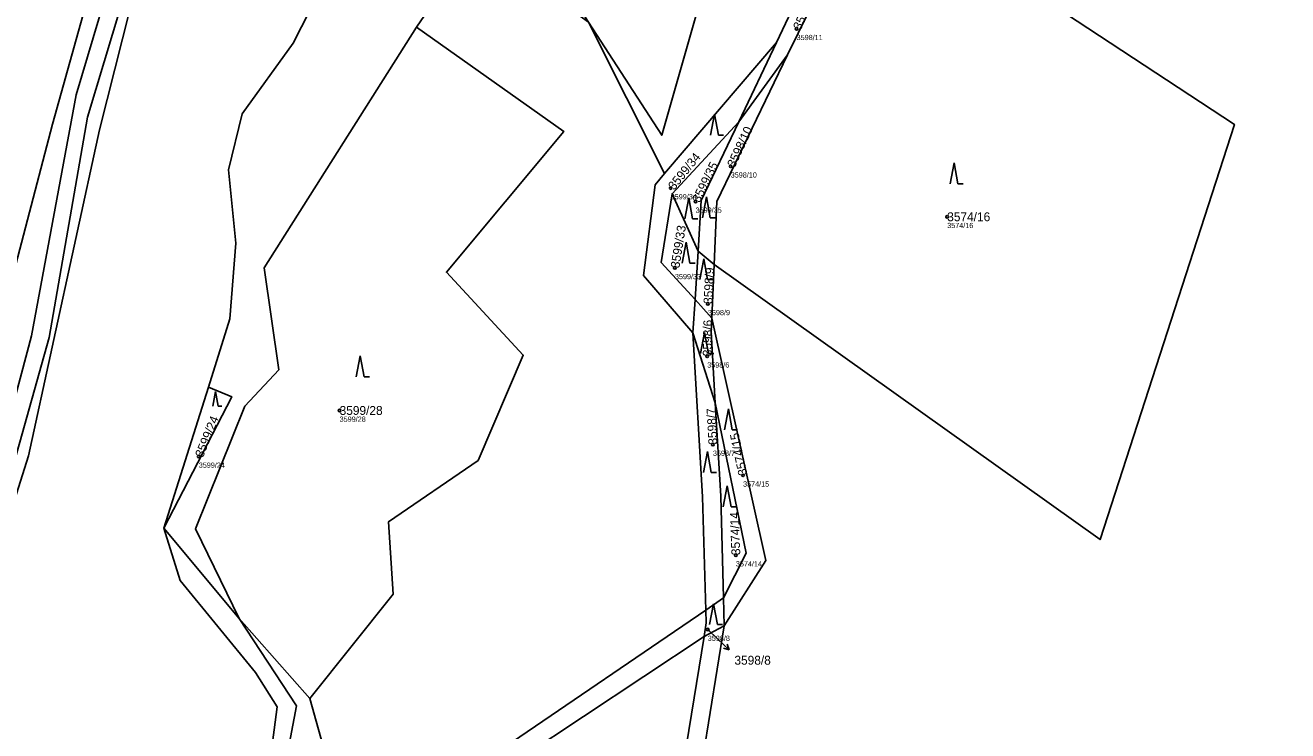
# Model space of a CAD drawing. Extents: x -761174 to -757114, y -1063806 to -1059397.
# Drawn here: x -759525.6 to -759284.3, y -1061780.1 to -1061645.3 of the extents above; entities that cross this region are included whole.
import ezdxf

# ---------------------------------------------------------------- set-up
doc = ezdxf.new("R2010")
doc.units = 0
for name, color, linetype in [('Definiční body', 7, 'Continuous'), ('Hranice parcel', 7, 'Continuous'), ('Parcelní čísla', 7, 'Continuous'), ('Polygon parcely', 7, 'Continuous'), ('Pop  PČ popisy', 7, 'Continuous'), ('Značky kultur', 7, 'Continuous')]:
    doc.layers.add(name, color=color, linetype=linetype)

msp = doc.modelspace()

# ---------------------------------------------------------------- linework, layer by layer
at = {"layer": 'Definiční body'}
for centre in [(-759378.18, -1061646), (-759390.77, -1061672.26), (-759402.24, -1061676.42), (-759397.48, -1061678.98), (-759349.4, -1061681.91), (-759401.43, -1061691.67), (-759395.13, -1061698.55), (-759395.26, -1061708.55), (-759465.5, -1061718.91), (-759394.17, -1061725.42), (-759492.41, -1061727.7), (-759388.41, -1061731.3), (-759389.78, -1061746.54), (-759395.15, -1061760.77)]:
    msp.add_circle(centre, 0.25, dxfattribs=at)
at = {"layer": 'Hranice parcel'}
for p, q in [((-759375.87, -1061642.69), (-759379.89, -1061651)), ((-759403.41, -1061673.66), (-759417.93, -1061644.74)), ((-759382, -1061648.6), (-759403.41, -1061673.66)), ((-759382, -1061648.6), (-759389.21, -1061663.75)), ((-759379.89, -1061651), (-759389.21, -1061663.75)), ((-759401.97, -1061677.52), (-759389.21, -1061663.75)), ((-759397, -1061688.49), (-759401.97, -1061677.52)), ((-759397, -1061688.49), (-759397.59, -1061697.74)), ((-759393.93, -1061691.03), (-759397, -1061688.49)), ((-759393.93, -1061691.03), (-759394.38, -1061701.28)), ((-759397.59, -1061697.74), (-759397.99, -1061704.08)), ((-759394.38, -1061701.28), (-759397.59, -1061697.74)), ((-759397.99, -1061704.08), (-759393.72, -1061717.42)), ((-759490.56, -1061714.46), (-759499.06, -1061741.42)), ((-759484.68, -1061758.63), (-759499.06, -1061741.42)), ((-759395.51, -1061757.07), (-759392.14, -1061754.69)), ((-759392.14, -1061754.69), (-759391.99, -1061760.03)), ((-759471.19, -1061773.94), (-759484.68, -1061758.63)), ((-759391.99, -1061760.03), (-759395.87, -1061762.09))]:
    msp.add_line(p, q, dxfattribs=at)
for points in [[(-759455.38, -1061462.29), (-759460.4, -1061489.1), (-759474.6, -1061543.31), (-759490.86, -1061590.85), (-759506.26, -1061626.53), (-759515.86, -1061658.6), (-759524.37, -1061704.65), (-759536.94, -1061751.67), (-759545.3, -1061775.92)], [(-759550.13, -1061774.5), (-759535.88, -1061723.43), (-759520.35, -1061664.2), (-759506.7, -1061615.17), (-759481.19, -1061553.36), (-759467.98, -1061505.33), (-759462.62, -1061464.56)], [(-759457.33, -1061605.31), (-759463.09, -1061626.6), (-759474.38, -1061648.73), (-759484.14, -1061662.25), (-759486.76, -1061672.93), (-759485.35, -1061686.92), (-759486.45, -1061701.41), (-759490.56, -1061714.46)], [(-759376.61, -1061603.25), (-759396.79, -1061641.34), (-759403.96, -1061666.33), (-759417.93, -1061644.74)], [(-759365.58, -1061617.54), (-759294.52, -1061664.26), (-759320.2, -1061743.58), (-759393.93, -1061691.03)], [(-759631.6, -1061990.87), (-759555.83, -1061812.6), (-759534.78, -1061753.82), (-759521.03, -1061704.97), (-759513.69, -1061662.87), (-759504.15, -1061631.11), (-759501.08, -1061624.45)], [(-759631.6, -1061990.87), (-759604.24, -1061931.09), (-759581.25, -1061879.45), (-759566.77, -1061849.9), (-759545.77, -1061793.38), (-759524.98, -1061727.57), (-759511.38, -1061665.28), (-759501.08, -1061624.45)], [(-759374.7, -1061628.35), (-759378.57, -1061641.39), (-759382, -1061648.6)], [(-759433.86, -1061631.76), (-759443.18, -1061634.47), (-759450.84, -1061645.69)], [(-759450.84, -1061645.69), (-759479.89, -1061691.69), (-759477.11, -1061711.12), (-759483.63, -1061718.08), (-759493.03, -1061741.49), (-759484.68, -1061758.63)], [(-759450.84, -1061645.69), (-759422.65, -1061665.62), (-759445.1, -1061692.5), (-759430.4, -1061708.34), (-759439.01, -1061728.44), (-759456.14, -1061740.18), (-759455.27, -1061754.02), (-759471.19, -1061773.94)], [(-759379.89, -1061651), (-759393.39, -1061678.96), (-759393.93, -1061691.03)], [(-759389.21, -1061663.75), (-759396.39, -1061678.83), (-759397, -1061688.49)], [(-759397.99, -1061704.08), (-759407.44, -1061693.1), (-759405.18, -1061675.83), (-759403.41, -1061673.66)], [(-759401.97, -1061677.52), (-759404.04, -1061690.64), (-759397.59, -1061697.74)], [(-759394.38, -1061701.28), (-759394.5, -1061703.88), (-759393.72, -1061717.42)], [(-759394.38, -1061701.28), (-759384.04, -1061747.59), (-759391.99, -1061760.03)], [(-759397.99, -1061704.08), (-759396.18, -1061735.39), (-759395.51, -1061757.07)], [(-759499.06, -1061741.42), (-759486.11, -1061716.3), (-759490.56, -1061714.46)], [(-759392.14, -1061754.69), (-759387.84, -1061746.15), (-759393.72, -1061717.42)], [(-759393.72, -1061717.42), (-759392.68, -1061735.29), (-759392.14, -1061754.69)], [(-759499.06, -1061741.42), (-759495.99, -1061751.42), (-759481.6, -1061768.99), (-759477.44, -1061775.53), (-759485.07, -1061833.99)], [(-759535.35, -1062066.52), (-759518.82, -1062036.41), (-759512.12, -1062025.9), (-759504.49, -1062000.88), (-759497.96, -1061987.57), (-759489.82, -1061965.09), (-759475.15, -1061943.81), (-759469.98, -1061929.31), (-759463.88, -1061917.43), (-759462.61, -1061895.13), (-759460.51, -1061871.03), (-759458.43, -1061852.62), (-759453.56, -1061827.23), (-759452.79, -1061806.58), (-759438.38, -1061788.26), (-759434.06, -1061783.3), (-759395.51, -1061757.07)], [(-759395.51, -1061757.07), (-759395.44, -1061759.47), (-759395.87, -1061762.09)], [(-759484.68, -1061758.63), (-759473.76, -1061775.35), (-759477.41, -1061794.84), (-759478.98, -1061823.38), (-759485.07, -1061833.99)], [(-759395.87, -1061762.09), (-759402.14, -1061800.73), (-759409.68, -1061834.13), (-759416.4, -1061862.12), (-759428.64, -1061900.9), (-759448.89, -1061953.19), (-759468, -1061989.44), (-759493.1, -1062031.82), (-759512.66, -1062061.83), (-759531.26, -1062090.46), (-759553.7, -1062127.47), (-759572.56, -1062158.35), (-759590.53, -1062198.55), (-759609.91, -1062238.16), (-759629.22, -1062283.81), (-759636.76, -1062312.91), (-759641.66, -1062355.34)], [(-759395.87, -1061762.09), (-759430.4, -1061785.04), (-759449.99, -1061808), (-759450.45, -1061827.96), (-759455.17, -1061853.72), (-759459.8, -1061891.48), (-759461.25, -1061918.64), (-759468.58, -1061932.92)], [(-759391.99, -1061760.03), (-759398.71, -1061801.45), (-759405.79, -1061835.07), (-759412.58, -1061863.33)], [(-759548.62, -1062031.8), (-759525.81, -1062004.14), (-759519.43, -1061994.85), (-759518.27, -1061972.79), (-759533.23, -1061971.18), (-759535.87, -1061965.89), (-759532.2, -1061959.44), (-759519.94, -1061951.76), (-759513.69, -1061944.92), (-759506.6, -1061934.33), (-759500.51, -1061929.3), (-759506.75, -1061906.6), (-759486.5, -1061865.77), (-759470.81, -1061842.77), (-759474.16, -1061825.1), (-759464.11, -1061799.2), (-759471.19, -1061773.94)]]:
    msp.add_lwpolyline(points, dxfattribs=at)
at = {"layer": 'Polygon parcely'}
for points in [[(-759455.38, -1061462.29), (-759462.62, -1061464.56), (-759467.98, -1061505.33), (-759481.19, -1061553.36), (-759506.7, -1061615.17), (-759520.35, -1061664.2), (-759535.88, -1061723.43), (-759550.13, -1061774.5), (-759545.3, -1061775.92), (-759536.94, -1061751.67), (-759524.37, -1061704.65), (-759515.86, -1061658.6), (-759506.26, -1061626.53), (-759490.86, -1061590.85), (-759474.6, -1061543.31), (-759460.4, -1061489.1)], [(-759520.35, -1061664.2), (-759506.7, -1061615.17), (-759481.19, -1061553.36), (-759467.98, -1061505.33), (-759462.62, -1061464.56), (-759514.52, -1061484.54), (-759529.32, -1061487.47), (-759531.3, -1061511.7), (-759539.84, -1061548.4), (-759550.22, -1061602), (-759561.5, -1061639.26), (-759572.37, -1061680.56), (-759581.06, -1061724.63), (-759579.6, -1061737.93), (-759590.97, -1061762.14), (-759550.13, -1061774.5), (-759535.88, -1061723.43)], [(-759397.82, -1061581.7), (-759399.84, -1061584.13), (-759409.7, -1061604.45), (-759437.99, -1061624.67), (-759433.86, -1061631.76), (-759423.95, -1061635.44), (-759417.93, -1061644.74), (-759403.96, -1061666.33), (-759396.79, -1061641.34), (-759376.61, -1061603.25), (-759379.26, -1061583.88), (-759379.4, -1061566.01), (-759378.88, -1061555.68), (-759382.31, -1061563.05), (-759386.79, -1061568.44)], [(-759452.83, -1061604.08), (-759457.33, -1061605.31), (-759463.09, -1061626.6), (-759474.38, -1061648.73), (-759484.14, -1061662.25), (-759486.76, -1061672.93), (-759485.35, -1061686.92), (-759486.45, -1061701.41), (-759490.56, -1061714.46), (-759486.11, -1061716.3), (-759499.06, -1061741.42), (-759484.68, -1061758.63), (-759493.03, -1061741.49), (-759483.63, -1061718.08), (-759477.11, -1061711.12), (-759479.89, -1061691.69), (-759450.84, -1061645.69), (-759443.18, -1061634.47), (-759433.86, -1061631.76), (-759443.11, -1061628.33), (-759437.99, -1061624.67), (-759442.68, -1061618.15), (-759424.18, -1061586.31), (-759440.08, -1061584.87)], [(-759378.57, -1061641.39), (-759382, -1061648.6), (-759389.21, -1061663.75), (-759379.89, -1061651), (-759375.87, -1061642.69), (-759360.59, -1061598.65), (-759363.58, -1061603.29), (-759365.41, -1061606.04), (-759371.79, -1061618.53), (-759374.7, -1061628.35)], [(-759372.1, -1061606.65), (-759376.61, -1061603.25), (-759396.79, -1061641.34), (-759403.96, -1061666.33), (-759417.93, -1061644.74), (-759403.41, -1061673.66), (-759382, -1061648.6), (-759378.57, -1061641.39), (-759374.7, -1061628.35)], [(-759365.58, -1061617.54), (-759370.58, -1061634.55), (-759375.87, -1061642.69), (-759379.89, -1061651), (-759393.39, -1061678.96), (-759393.93, -1061691.03), (-759320.2, -1061743.58), (-759294.52, -1061664.26)], [(-759501.08, -1061624.45), (-759504.15, -1061631.11), (-759513.69, -1061662.87), (-759521.03, -1061704.97), (-759534.78, -1061753.82), (-759555.83, -1061812.6), (-759631.6, -1061990.87), (-759604.24, -1061931.09), (-759581.25, -1061879.45), (-759566.77, -1061849.9), (-759545.77, -1061793.38), (-759524.98, -1061727.57), (-759511.38, -1061665.28)], [(-759479.89, -1061691.69), (-759477.11, -1061711.12), (-759483.63, -1061718.08), (-759493.03, -1061741.49), (-759484.68, -1061758.63), (-759471.19, -1061773.94), (-759455.27, -1061754.02), (-759456.14, -1061740.18), (-759439.01, -1061728.44), (-759430.4, -1061708.34), (-759445.1, -1061692.5), (-759422.65, -1061665.62), (-759450.84, -1061645.69)], [(-759401.97, -1061677.52), (-759389.21, -1061663.75), (-759382, -1061648.6), (-759403.41, -1061673.66), (-759405.18, -1061675.83), (-759407.44, -1061693.1), (-759397.99, -1061704.08), (-759397.59, -1061697.74), (-759404.04, -1061690.64)], [(-759389.21, -1061663.75), (-759396.39, -1061678.83), (-759397, -1061688.49), (-759393.93, -1061691.03), (-759393.39, -1061678.96), (-759379.89, -1061651)], [(-759397, -1061688.49), (-759396.39, -1061678.83), (-759389.21, -1061663.75), (-759401.97, -1061677.52)], [(-759397, -1061688.49), (-759401.97, -1061677.52), (-759404.04, -1061690.64), (-759397.59, -1061697.74)], [(-759397, -1061688.49), (-759397.59, -1061697.74), (-759394.38, -1061701.28), (-759393.93, -1061691.03)], [(-759397.59, -1061697.74), (-759397.99, -1061704.08), (-759393.72, -1061717.42), (-759394.5, -1061703.88), (-759394.38, -1061701.28)], [(-759392.14, -1061754.69), (-759391.99, -1061760.03), (-759384.04, -1061747.59), (-759394.38, -1061701.28), (-759394.5, -1061703.88), (-759393.72, -1061717.42), (-759387.84, -1061746.15)], [(-759395.51, -1061757.07), (-759392.14, -1061754.69), (-759392.68, -1061735.29), (-759393.72, -1061717.42), (-759397.99, -1061704.08), (-759396.18, -1061735.39)], [(-759499.06, -1061741.42), (-759486.11, -1061716.3), (-759490.56, -1061714.46)], [(-759393.72, -1061717.42), (-759392.68, -1061735.29), (-759392.14, -1061754.69), (-759387.84, -1061746.15)], [(-759495.99, -1061751.42), (-759481.6, -1061768.99), (-759477.44, -1061775.53), (-759485.07, -1061833.99), (-759478.98, -1061823.38), (-759477.41, -1061794.84), (-759473.76, -1061775.35), (-759484.68, -1061758.63), (-759499.06, -1061741.42)], [(-759395.44, -1061759.47), (-759395.87, -1061762.09), (-759391.99, -1061760.03), (-759392.14, -1061754.69), (-759395.51, -1061757.07)]]:
    msp.add_lwpolyline(points, close=True, dxfattribs=at)
for points in [[(-759460.4, -1061489.1), (-759474.6, -1061543.31), (-759490.86, -1061590.85), (-759506.26, -1061626.53), (-759515.86, -1061658.6), (-759524.37, -1061704.65), (-759536.94, -1061751.67), (-759545.3, -1061775.92), (-759556.69, -1061808.62), (-759569.81, -1061839.63), (-759636.3, -1061992.96)], [(-759282.71, -1061494.71), (-759295.07, -1061500.36), (-759299.69, -1061500.61), (-759318.98, -1061534.55), (-759343.75, -1061569.02), (-759348.78, -1061586.3), (-759355.47, -1061595.29), (-759365.58, -1061617.54), (-759294.52, -1061664.26), (-759320.2, -1061743.58), (-759393.93, -1061691.03)], [(-759631.6, -1061990.87), (-759555.83, -1061812.6), (-759534.78, -1061753.82), (-759521.03, -1061704.97), (-759513.69, -1061662.87), (-759504.15, -1061631.11), (-759501.08, -1061624.45), (-759499.62, -1061618.65), (-759475.93, -1061554.19), (-759473.03, -1061544.93), (-759466.66, -1061524.59), (-759460.39, -1061499.61)], [(-759485.07, -1061833.99), (-759477.44, -1061775.53), (-759481.6, -1061768.99), (-759495.99, -1061751.42), (-759499.06, -1061741.42), (-759490.56, -1061714.46), (-759486.45, -1061701.41), (-759485.35, -1061686.92), (-759486.76, -1061672.93), (-759484.14, -1061662.25), (-759474.38, -1061648.73), (-759463.09, -1061626.6), (-759457.33, -1061605.31), (-759444.93, -1061581.95), (-759444.26, -1061579.89), (-759436.7, -1061556.84), (-759473.03, -1061544.93), (-759478.46, -1061566.55), (-759487.68, -1061595.12), (-759501.08, -1061624.45), (-759511.38, -1061665.28), (-759524.98, -1061727.57), (-759545.77, -1061793.38)], [(-759434.06, -1061783.3), (-759395.51, -1061757.07), (-759396.18, -1061735.39), (-759397.99, -1061704.08), (-759407.44, -1061693.1), (-759405.18, -1061675.83), (-759403.41, -1061673.66), (-759417.93, -1061644.74), (-759426.84, -1061638.21), (-759433.86, -1061631.76), (-759443.18, -1061634.47), (-759450.84, -1061645.69), (-759422.65, -1061665.62), (-759445.1, -1061692.5), (-759430.4, -1061708.34), (-759439.01, -1061728.44), (-759456.14, -1061740.18), (-759455.27, -1061754.02), (-759471.19, -1061773.94), (-759464.11, -1061799.2)], [(-759393.93, -1061691.03), (-759394.38, -1061701.28), (-759384.04, -1061747.59), (-759391.99, -1061760.03), (-759398.71, -1061801.45), (-759405.79, -1061835.07), (-759412.58, -1061863.33), (-759424.91, -1061902.35), (-759445.35, -1061955.06), (-759464.46, -1061991.31), (-759489.75, -1062034), (-759509.31, -1062064.01), (-759527.84, -1062092.53), (-759550.29, -1062129.56), (-759568.91, -1062159.98), (-759586.94, -1062200.31), (-759606.23, -1062239.72), (-759625.35, -1062284.82), (-759632.78, -1062313.37), (-759637.73, -1062356.08)], [(-759468.58, -1061932.92), (-759461.25, -1061918.64), (-759459.8, -1061891.48), (-759455.17, -1061853.72), (-759450.45, -1061827.96), (-759449.99, -1061808), (-759430.4, -1061785.04), (-759395.87, -1061762.09), (-759395.44, -1061759.47), (-759395.51, -1061757.07), (-759434.06, -1061783.3), (-759438.38, -1061788.26), (-759452.79, -1061806.58), (-759453.56, -1061827.23), (-759458.43, -1061852.62), (-759460.51, -1061871.03), (-759462.61, -1061895.13), (-759463.88, -1061917.43), (-759469.98, -1061929.31)], [(-759500.51, -1061929.3), (-759506.75, -1061906.6), (-759486.5, -1061865.77), (-759470.81, -1061842.77), (-759474.16, -1061825.1), (-759464.11, -1061799.2), (-759471.19, -1061773.94), (-759484.68, -1061758.63), (-759473.76, -1061775.35), (-759477.41, -1061794.84), (-759478.98, -1061823.38), (-759485.07, -1061833.99), (-759491.93, -1061846.55), (-759499.08, -1061870.72), (-759510.45, -1061887.84), (-759514.05, -1061896.83), (-759512.47, -1061906.78), (-759509.2, -1061927.4)], [(-759448.89, -1061953.19), (-759428.64, -1061900.9), (-759416.4, -1061862.12), (-759409.68, -1061834.13), (-759402.14, -1061800.73), (-759395.87, -1061762.09), (-759430.4, -1061785.04), (-759449.99, -1061808), (-759450.45, -1061827.96), (-759455.17, -1061853.72), (-759459.8, -1061891.48), (-759461.25, -1061918.64), (-759468.58, -1061932.92)], [(-759445.35, -1061955.06), (-759424.91, -1061902.35), (-759412.58, -1061863.33), (-759405.79, -1061835.07), (-759398.71, -1061801.45), (-759391.99, -1061760.03), (-759395.87, -1061762.09), (-759402.14, -1061800.73), (-759409.68, -1061834.13), (-759416.4, -1061862.12), (-759428.64, -1061900.9), (-759448.89, -1061953.19)]]:
    msp.add_lwpolyline(points, dxfattribs=at)
at = {"layer": 'Pop  PČ popisy'}
for p, q in [((-759395.15, -1061760.77), (-759393.24, -1061762.58)), ((-759393.24, -1061762.58), (-759391.05, -1061764.63)), ((-759391.05, -1061764.63), (-759392.12, -1061764.31)), ((-759391.05, -1061764.63), (-759391.44, -1061763.58))]:
    msp.add_line(p, q, dxfattribs=at)
at = {"layer": 'Značky kultur'}
for p, q in [((-759393.88, -1061662.3), (-759394.63, -1061666.3)), ((-759393.13, -1061666.3), (-759393.88, -1061662.3)), ((-759393.13, -1061666.3), (-759392.13, -1061666.3)), ((-759348.09, -1061671.61), (-759348.84, -1061675.61)), ((-759347.34, -1061675.61), (-759348.09, -1061671.61)), ((-759347.34, -1061675.61), (-759346.34, -1061675.61)), ((-759398.79, -1061678.29), (-759399.54, -1061682.29)), ((-759398.04, -1061682.29), (-759398.79, -1061678.29)), ((-759395.42, -1061678.12), (-759396.17, -1061682.12)), ((-759394.67, -1061682.12), (-759395.42, -1061678.12)), ((-759398.04, -1061682.29), (-759397.04, -1061682.29)), ((-759394.67, -1061682.12), (-759393.67, -1061682.12)), ((-759399.31, -1061686.76), (-759400.06, -1061690.76)), ((-759398.56, -1061690.76), (-759399.31, -1061686.76)), ((-759395.93, -1061689.92), (-759396.68, -1061693.92)), ((-759395.18, -1061693.92), (-759395.93, -1061689.92)), ((-759398.56, -1061690.76), (-759397.56, -1061690.76)), ((-759395.18, -1061693.92), (-759394.18, -1061693.92)), ((-759395.77, -1061704.03), (-759396.52, -1061708.03)), ((-759395.02, -1061708.03), (-759395.77, -1061704.03)), ((-759461.56, -1061708.5), (-759462.31, -1061712.5)), ((-759460.81, -1061712.5), (-759461.56, -1061708.5)), ((-759395.02, -1061708.03), (-759394.02, -1061708.03)), ((-759460.81, -1061712.5), (-759459.81, -1061712.5)), ((-759489.2, -1061715.31), (-759489.72, -1061718.11)), ((-759488.68, -1061718.11), (-759489.2, -1061715.31)), ((-759488.68, -1061718.11), (-759487.98, -1061718.11)), ((-759391.21, -1061718.59), (-759391.96, -1061722.59)), ((-759390.46, -1061722.59), (-759391.21, -1061718.59)), ((-759390.46, -1061722.59), (-759389.46, -1061722.59)), ((-759395.23, -1061726.75), (-759395.98, -1061730.75)), ((-759394.48, -1061730.75), (-759395.23, -1061726.75)), ((-759394.48, -1061730.75), (-759393.48, -1061730.75)), ((-759391.45, -1061733.32), (-759392.2, -1061737.32)), ((-759390.7, -1061737.32), (-759391.45, -1061733.32)), ((-759390.7, -1061737.32), (-759389.7, -1061737.32)), ((-759394.07, -1061755.82), (-759394.82, -1061759.82)), ((-759393.32, -1061759.82), (-759394.07, -1061755.82)), ((-759393.32, -1061759.82), (-759392.32, -1061759.82))]:
    msp.add_line(p, q, dxfattribs=at)

# ---------------------------------------------------------------- texts
at = {"layer": 'Definiční body'}
for s, p in [('3598/11', (-759378.18, -1061648.16)), ('3598/10', (-759390.77, -1061674.42)), ('3599/34', (-759402.24, -1061678.58)), ('3599/35', (-759397.48, -1061681.14)), ('3574/16', (-759349.4, -1061684.07)), ('3599/33', (-759401.43, -1061693.83)), ('3598/9', (-759395.13, -1061700.71)), ('3598/6', (-759395.26, -1061710.71)), ('3599/28', (-759465.5, -1061721.07)), ('3598/7', (-759394.17, -1061727.58)), ('3599/24', (-759492.41, -1061729.86)), ('3574/15', (-759388.41, -1061733.46)), ('3574/14', (-759389.78, -1061748.7)), ('3598/8', (-759395.15, -1061762.93))]:
    msp.add_text(s, height=1, dxfattribs=at).set_placement(p)
at = {"layer": 'Parcelní čísla'}
for s, rotation, p in [('3598/11', 65, (-759377.41, -1061646.36)), ('3598/10', 65, (-759390, -1061672.62)), ('3599/34', 51, (-759401.58, -1061676.95)), ('3599/35', 64, (-759396.72, -1061679.35)), ('3599/33', 81, (-759400.59, -1061691.8)), ('3598/9', 87, (-759394.28, -1061698.59)), ('3598/6', 89, (-759394.41, -1061708.56)), ('3598/7', 93, (-759393.32, -1061725.38)), ('3599/24', 68, (-759491.62, -1061728.02)), ('3574/15', 102, (-759387.58, -1061731.12)), ('3574/14', 92, (-759388.93, -1061746.51))]:
    msp.add_text(s, height=1.7, rotation=rotation, dxfattribs=at).set_placement(p)
for s, p in [('3574/16', (-759349.4, -1061682.76)), ('3599/28', (-759465.5, -1061719.76)), ('3598/8', (-759390.06, -1061767.47))]:
    msp.add_text(s, height=1.7, dxfattribs=at).set_placement(p)

doc.saveas('drawing.dxf')
